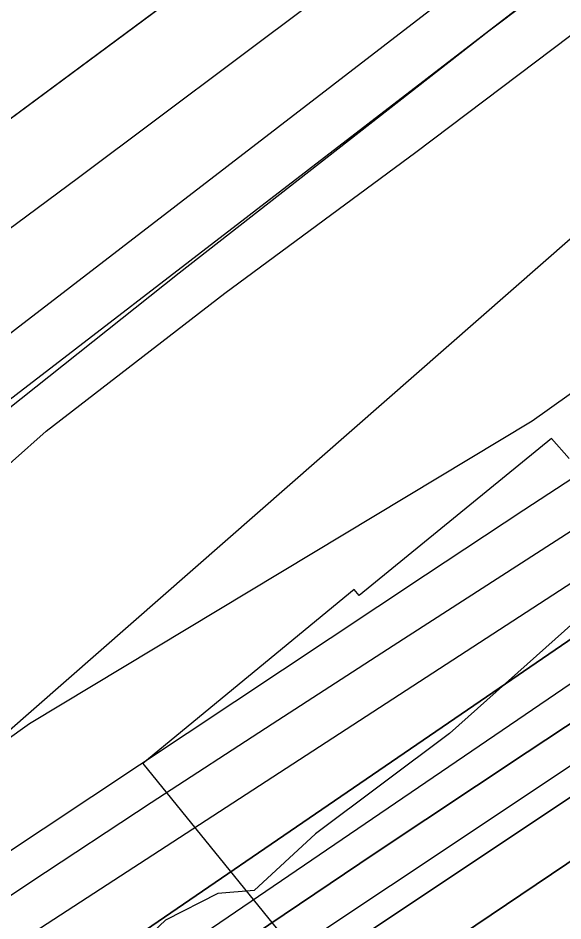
# Model space of a CAD drawing. Extents: x 3477039 to 3515015, y 546746 to 572297.
# Drawn here: x 3485957 to 3486269, y 561707 to 562224 of the extents above; entities that cross this region are included whole.
import ezdxf

# ---------------------------------------------------------------- set-up
doc = ezdxf.new("R2010")
doc.units = 0
for name, color, linetype in [('V-FLOD-BASE', 7, 'Continuous'), ('V-LEVE-TOET', 7, 'Continuous'), ('V-RIVR-EDGE', 7, 'Continuous'), ('V-ROAD-CNTR', 7, 'Continuous'), ('V-RRAP-FSHR', 7, 'Continuous'), ('V-RRAP-RVMT', 7, 'Continuous'), ('V-SURV-LINE', 7, 'Continuous'), ('V-TOPO-DPTH', 7, 'Continuous'), ('V-TOPO-MINR', 7, 'Continuous'), ('V-TOPO-WATR', 7, 'Continuous')]:
    doc.layers.add(name, color=color, linetype=linetype)

msp = doc.modelspace()

# ---------------------------------------------------------------- linework, layer by layer
at = {"layer": 'V-FLOD-BASE'}
msp.add_lwpolyline([(3487715.88, 563312.08), (3487656.22, 563272.93), (3487528.1, 563194.75), (3487371.01, 563094.64), (3487204.88, 562972.96), (3487043.95, 562845.94), (3486906.14, 562740.91), (3486744.65, 562616.24), (3486536.99, 562452.86), (3486382.01, 562333.38), (3486226.48, 562216.26), (3486049, 562077.71), (3485892.21, 561952.99), (3485879.17, 561940.84), (3485866.11, 561927.51), (3485851.72, 561900.14), (3485845.77, 561892.59), (3485832.22, 561886.89), (3485795.09, 561869.16), (3485769.72, 561854.81), (3485750.84, 561844.49), (3485730.69, 561825.97), (3485699.81, 561792.35), (3485690.82, 561775.46)], dxfattribs=at)
at = {"layer": 'V-LEVE-TOET'}
for points in [[(3484546.94, 561014.98), (3484692.47, 561128.12), (3484849.81, 561248.74), (3485030.18, 561384.9), (3485192.23, 561507.22), (3485354.91, 561634.22), (3485507.48, 561747.86), (3485642.41, 561857.61), (3485758.45, 561955.86), (3485787.47, 561980.72), (3485856.66, 562032.64), (3485991.47, 562132.43), (3486127.49, 562234.55), (3486285.36, 562351.05), (3486414.27, 562446.81), (3486552.1, 562554.18), (3486666.41, 562654.21), (3486800.7, 562759.27), (3486937.3, 562861.38), (3487055.05, 562954.93), (3487212.38, 563074.96), (3487358.37, 563178.71), (3487480.4, 563257.32), (3487604.99, 563337.77)], [(3485482.53, 561608.56), (3485584.32, 561690.58), (3485656.42, 561740.71), (3485685.36, 561759.7), (3485697.76, 561767.17), (3485746.28, 561806.45), (3485764.6, 561819.12), (3485790.58, 561835.22), (3485830.66, 561854.09), (3485837.7, 561854.59), (3485851.72, 561850.91), (3485860.54, 561853.15), (3485864.69, 561857.2), (3485865.33, 561861.88), (3485864.83, 561868.92), (3485885.67, 561896.22), (3485897.62, 561915.42), (3485914.86, 561935.72), (3485972.91, 561987.19), (3486075.24, 562066.27), (3486184.63, 562147.02), (3486302.32, 562235.87)]]:
    msp.add_lwpolyline(points, dxfattribs=at)
at = {"layer": 'V-RIVR-EDGE'}
msp.add_lwpolyline([(3486658.66, 562131.52), (3486602.82, 562099.18), (3486581.31, 562071.05), (3486492.93, 562014.29), (3486429.12, 561977.07), (3486376.99, 561958.82), (3486275.08, 561877.58), (3486203.84, 561814.03), (3486127.11, 561756.62), (3486092.11, 561724.23), (3486071.27, 561722.45), (3486041.21, 561707.2), (3486004.36, 561672.37), (3485974.25, 561637.52), (3485950.92, 561620.42), (3485914.77, 561619.28), (3485882.89, 561612.62), (3485856.52, 561604.72), (3485816.64, 561583.37), (3485755.27, 561544.31), (3485692.66, 561497.29), (3485588.31, 561422.18), (3485411.5, 561282.3)], dxfattribs=at)
at = {"layer": 'V-ROAD-CNTR'}
for points in [[(3487076.11, 563043.99), (3486779.24, 562810.29), (3486559.34, 562642.02), (3486392.2, 562506.45), (3486233.32, 562382.94), (3486038.39, 562229.62), (3485911.65, 562135.99), (3485621, 561911.09), (3485424.01, 561754.51), (3485308.31, 561665.25), (3485037.97, 561461.44), (3484792.19, 561271.1), (3484535.21, 561068.59), (3484336.95, 560919.27), (3484215.55, 560831.97), (3484121.98, 560761.21), (3483893.89, 560584.78), (3483720.46, 560447.98), (3483575.75, 560335.31), (3483437.82, 560223.9), (3483274.76, 560095.33), (3483188.4, 560027.06), (3483005.98, 559900.85)], [(3486045.42, 562235.15), (3485921.34, 562143.15)]]:
    msp.add_lwpolyline(points, dxfattribs=at)
at = {"layer": 'V-RRAP-FSHR'}
msp.add_lwpolyline([(3484364.21, 560616.5), (3484735.59, 560876.45), (3485089.42, 561146.25), (3485314.79, 561319.6), (3485677.84, 561615.5), (3485963.36, 561819.75), (3486251.23, 561993.04), (3487197.2, 562666.32), (3487589.28, 562882.19)], dxfattribs=at)
at = {"layer": 'V-RRAP-RVMT'}
msp.add_lwpolyline([(3486272.41, 561971.58), (3486262.41, 561982.93), (3486152.27, 561893.14), (3486149.36, 561896.46), (3486028.2, 561796.81), (3486135.83, 561664.4), (3486037.61, 561584.32), (3486035.7, 561586.32), (3485947.63, 561512.95), (3485797.7, 561691.77), (3485687.2, 561600.03), (3485682.18, 561605.5), (3485572.01, 561513.24), (3485569.36, 561516.11), (3485453.32, 561421.95)], dxfattribs=at)
at = {"layer": 'V-SURV-LINE'}
for points in [[(3483524.96, 560175.56), (3487277.1, 563062.76)], [(3487295.39, 563038.98), (3483543.26, 560151.78)]]:
    msp.add_lwpolyline(points, dxfattribs=at)
at = {"layer": 'V-TOPO-DPTH'}
for points in [[(3487351.17, 562549.43), (3486662.89, 562123.48), (3486647.65, 562114.01), (3486632.42, 562104.52), (3486617.22, 562094.98), (3486602.04, 562085.41), (3486577.27, 562069.75), (3486574.5, 562067.98), (3486571.72, 562066.22), (3486568.96, 562064.44), (3486566.2, 562062.65), (3486489.42, 562012.84), (3486448.37, 561985.99), (3486407.45, 561958.95), (3486366.73, 561931.61), (3486326.14, 561904.08), (3485841.57, 561572.81), (3485818.08, 561556.55), (3485794.72, 561540.1), (3485771.55, 561523.39), (3485748.51, 561506.49), (3485235.84, 561125.81)], [(3485235.84, 561125.81), (3485748.51, 561506.49), (3485771.55, 561523.39), (3485794.72, 561540.1), (3485818.08, 561556.55), (3485841.57, 561572.81), (3486326.14, 561904.08), (3486366.73, 561931.61), (3486407.45, 561958.95), (3486448.37, 561985.99), (3486489.42, 562012.84), (3486566.2, 562062.65), (3486568.96, 562064.44), (3486571.72, 562066.22), (3486574.5, 562067.98), (3486577.27, 562069.75), (3486602.04, 562085.41), (3486617.22, 562094.98), (3486632.42, 562104.52), (3486647.65, 562114.01), (3486662.89, 562123.48), (3487351.17, 562549.43)], [(3487384.05, 562458.33), (3486673.72, 562008.45), (3486666.57, 562003.91), (3486659.42, 561999.37), (3486652.29, 561994.81), (3486645.15, 561990.25), (3486633.34, 561982.68), (3486629.69, 561980.31), (3486628.48, 561979.51), (3486602.92, 561962.58), (3486588.95, 561953.3), (3486574.99, 561944), (3486561.05, 561934.66), (3486547.12, 561925.3), (3485899.58, 561489.16), (3485876.5, 561473.56), (3485853.45, 561457.9), (3485830.45, 561442.17), (3485807.49, 561426.39), (3485352.95, 561112.91)], [(3485352.95, 561112.91), (3485807.49, 561426.39), (3485830.45, 561442.17), (3485853.45, 561457.9), (3485876.5, 561473.56), (3485899.58, 561489.16), (3486547.12, 561925.3), (3486561.05, 561934.66), (3486574.99, 561944), (3486588.95, 561953.3), (3486602.92, 561962.58), (3486628.48, 561979.51), (3486629.69, 561980.31), (3486633.34, 561982.68), (3486645.15, 561990.25), (3486652.29, 561994.81), (3486659.42, 561999.37), (3486666.57, 562003.91), (3486673.72, 562008.45), (3487384.05, 562458.33)], [(3487063.14, 562325.95), (3486650.17, 562065.51), (3486623.12, 562048.35), (3486596.12, 562031.11), (3486569.22, 562013.73), (3486542.37, 561996.25), (3486335.62, 561860.96), (3486248.38, 561803.48), (3486161.38, 561745.62), (3486074.75, 561687.22), (3485988.37, 561628.45), (3485832.5, 561521.69), (3485824.26, 561516), (3485816.04, 561510.27), (3485807.86, 561504.48), (3485799.71, 561498.65), (3485668.57, 561404.12), (3485595, 561350.82), (3485521.61, 561297.29), (3485448.46, 561243.42)], [(3485448.46, 561243.42), (3485521.61, 561297.29), (3485595, 561350.82), (3485668.57, 561404.12), (3485799.71, 561498.65), (3485807.86, 561504.48), (3485816.04, 561510.27), (3485824.26, 561516), (3485832.5, 561521.69), (3485988.37, 561628.45), (3486074.75, 561687.22), (3486161.38, 561745.62), (3486248.38, 561803.48), (3486335.62, 561860.96), (3486542.37, 561996.25), (3486569.22, 562013.73), (3486596.12, 562031.11), (3486623.12, 562048.35), (3486650.17, 562065.51), (3487063.14, 562325.95)], [(3486893.68, 562326.24), (3486590.04, 562133.25), (3486567.54, 562118.92), (3486545.06, 562104.57), (3486522.6, 562090.18), (3486500.15, 562075.76), (3486171.6, 561864.29), (3486102.28, 561819.42), (3486033.1, 561774.32), (3485964.16, 561728.87), (3485895.37, 561683.18), (3485774.41, 561602.39), (3485766.26, 561596.86), (3485758.16, 561591.26), (3485750.14, 561585.55), (3485742.17, 561579.76), (3485636.15, 561501.65), (3485575.42, 561456.48), (3485514.96, 561410.95), (3485454.91, 561364.88)], [(3484980.84, 560866.3), (3485543.99, 561277.8), (3485592.1, 561312.68), (3485640.36, 561347.33), (3485688.88, 561381.63), (3485737.57, 561415.69), (3485763.72, 561433.86), (3485799.49, 561458.6), (3485835.32, 561483.27), (3485871.23, 561507.82), (3485907.2, 561532.28), (3485935.39, 561551.38), (3485985.53, 561585.27), (3486035.72, 561619.09), (3486085.99, 561652.78), (3486136.32, 561686.4), (3486587.8, 561987.23), (3486601.1, 561996.04), (3486614.43, 562004.79), (3486627.81, 562013.47), (3486641.22, 562022.09), (3486768.8, 562103.61), (3486845.98, 562153.03), (3486923.1, 562202.55)], [(3484980.84, 560866.3), (3485543.99, 561277.8), (3485592.1, 561312.68), (3485640.36, 561347.33), (3485688.88, 561381.63), (3485737.57, 561415.69), (3485763.72, 561433.86), (3485799.49, 561458.6), (3485835.32, 561483.27), (3485871.23, 561507.82), (3485907.2, 561532.28), (3485935.39, 561551.38), (3485985.53, 561585.27), (3486035.72, 561619.09), (3486085.99, 561652.78), (3486136.32, 561686.4), (3486587.8, 561987.23), (3486601.1, 561996.04), (3486614.43, 562004.79), (3486627.81, 562013.47), (3486641.22, 562022.09), (3486768.8, 562103.61), (3486845.98, 562153.03), (3486923.1, 562202.55)]]:
    msp.add_lwpolyline(points, dxfattribs=at)
at = {"layer": 'V-TOPO-MINR'}
for points in [[(3486937.3, 562648.12), (3486849.98, 562579.64), (3486763.3, 562510.35), (3486677.06, 562440.52), (3486467.47, 562269.2), (3486455.76, 562259.54), (3486444.1, 562249.82), (3486432.52, 562240), (3486421, 562230.11), (3486347.23, 562166.25), (3486328.68, 562149.58), (3486310.57, 562132.47), (3486293.11, 562114.7), (3485785.08, 561669.83), (3485757.68, 561650.07), (3485730.32, 561630.24), (3485703.03, 561610.31), (3485675.8, 561590.32), (3484917.21, 561031.26)], [(3487233.69, 562571.95), (3486596.77, 562166.82), (3486563.84, 562145.87), (3486530.91, 562124.91), (3486497.99, 562103.94), (3486465.07, 562082.97), (3486416.84, 562052.24), (3486359.92, 562015.74), (3486303.13, 561979.02), (3486246.55, 561941.98), (3486190.11, 561904.72), (3485779.95, 561632.27), (3485762.71, 561620.64), (3485745.59, 561608.86), (3485728.63, 561596.83), (3485711.78, 561584.65), (3485388.52, 561347.4)], [(3487254.9, 562464.63), (3486655.86, 562091.81), (3486620.33, 562069.6), (3486584.86, 562047.3), (3486549.49, 562024.85), (3486514.17, 562002.31), (3486497.87, 561991.86), (3486454.56, 561963.85), (3486411.41, 561935.6), (3486368.5, 561906.99), (3486325.74, 561878.15), (3485836.74, 561545.27), (3485821.42, 561534.73), (3485806.16, 561524.08), (3485791.01, 561513.29), (3485775.93, 561502.4), (3485502.7, 561303.05), (3485407.67, 561233.39)], [(3487384.05, 562458.33), (3486673.72, 562008.45), (3486666.57, 562003.91), (3486659.42, 561999.37), (3486652.29, 561994.81), (3486645.15, 561990.25), (3486633.34, 561982.68), (3486629.69, 561980.31), (3486628.48, 561979.51), (3486602.92, 561962.58), (3486588.95, 561953.3), (3486574.99, 561944), (3486561.05, 561934.66), (3486547.12, 561925.3), (3485899.58, 561489.16), (3485876.5, 561473.56), (3485853.45, 561457.9), (3485830.45, 561442.17), (3485807.49, 561426.39), (3485352.95, 561112.91)], [(3487063.14, 562325.95), (3486650.17, 562065.51), (3486623.12, 562048.35), (3486596.12, 562031.11), (3486569.22, 562013.73), (3486542.37, 561996.25), (3486335.62, 561860.96), (3486248.38, 561803.48), (3486161.38, 561745.62), (3486074.75, 561687.22), (3485988.37, 561628.45), (3485832.5, 561521.69), (3485824.26, 561516), (3485816.04, 561510.27), (3485807.86, 561504.48), (3485799.71, 561498.65), (3485668.57, 561404.12), (3485595, 561350.82), (3485521.61, 561297.29), (3485448.46, 561243.42)], [(3486893.68, 562326.24), (3486590.04, 562133.25), (3486567.54, 562118.92), (3486545.06, 562104.57), (3486522.6, 562090.18), (3486500.15, 562075.76), (3486171.6, 561864.29), (3486102.28, 561819.42), (3486033.1, 561774.32), (3485964.16, 561728.87), (3485895.37, 561683.18), (3485774.41, 561602.39), (3485766.26, 561596.86), (3485758.16, 561591.26), (3485750.14, 561585.55), (3485742.17, 561579.76), (3485636.15, 561501.65), (3485575.42, 561456.48), (3485514.96, 561410.95), (3485454.91, 561364.88)], [(3486905.76, 562305.56), (3486836.33, 562261.46), (3486766.9, 562217.37), (3486697.46, 562173.28), (3486583.56, 562100.97), (3486571.08, 562093.02), (3486558.63, 562085.05), (3486546.19, 562077.04), (3486533.78, 562069.01), (3485854.81, 561628.13), (3485840.88, 561618.95), (3485827.04, 561609.65), (3485813.31, 561600.17), (3485799.67, 561590.56), (3485786.16, 561580.78), (3485772.73, 561570.88), (3485759.43, 561560.82), (3485746.21, 561550.64), (3484996.96, 560965.99)], [(3486923.1, 562202.55), (3486845.98, 562153.03), (3486768.8, 562103.61), (3486641.22, 562022.09), (3486627.81, 562013.47), (3486614.43, 562004.79), (3486601.1, 561996.04), (3486587.8, 561987.23), (3486136.32, 561686.4), (3486085.99, 561652.78), (3486035.72, 561619.09), (3485985.53, 561585.27), (3485935.39, 561551.38), (3485907.2, 561532.28), (3485871.23, 561507.82), (3485835.32, 561483.27), (3485799.49, 561458.6), (3485763.72, 561433.86), (3485737.57, 561415.69), (3485688.88, 561381.63), (3485640.36, 561347.33), (3485592.1, 561312.68), (3485543.99, 561277.8), (3484980.84, 560866.3)], [(3486869, 562184.73), (3486645.28, 562042.17), (3486625.62, 562029.56), (3486606.02, 562016.88), (3486586.5, 562004.07), (3486567.02, 561991.19), (3485905.73, 561550.8), (3485892.36, 561541.84), (3485879.02, 561532.85), (3485865.71, 561523.79), (3485852.44, 561514.68), (3485828.32, 561498.04), (3485825.95, 561496.4), (3485824.77, 561495.57), (3485823.59, 561494.74), (3485801.76, 561479.22), (3485789.69, 561470.59), (3485777.65, 561461.93), (3485765.64, 561453.21), (3485753.67, 561444.46), (3484982.25, 560877.81)]]:
    msp.add_lwpolyline(points, dxfattribs=at)
at = {"layer": 'V-TOPO-WATR'}
msp.add_lwpolyline([(3487351.17, 562549.43), (3486662.89, 562123.48), (3486647.65, 562114.01), (3486632.42, 562104.52), (3486617.22, 562094.98), (3486602.04, 562085.41), (3486577.27, 562069.75), (3486574.5, 562067.98), (3486571.72, 562066.22), (3486568.96, 562064.44), (3486566.2, 562062.65), (3486489.42, 562012.84), (3486448.37, 561985.99), (3486407.45, 561958.95), (3486366.73, 561931.61), (3486326.14, 561904.08), (3485841.57, 561572.81), (3485818.08, 561556.55), (3485794.72, 561540.1), (3485771.55, 561523.39), (3485748.51, 561506.49), (3485235.84, 561125.81)], dxfattribs=at)

doc.saveas('drawing.dxf')
